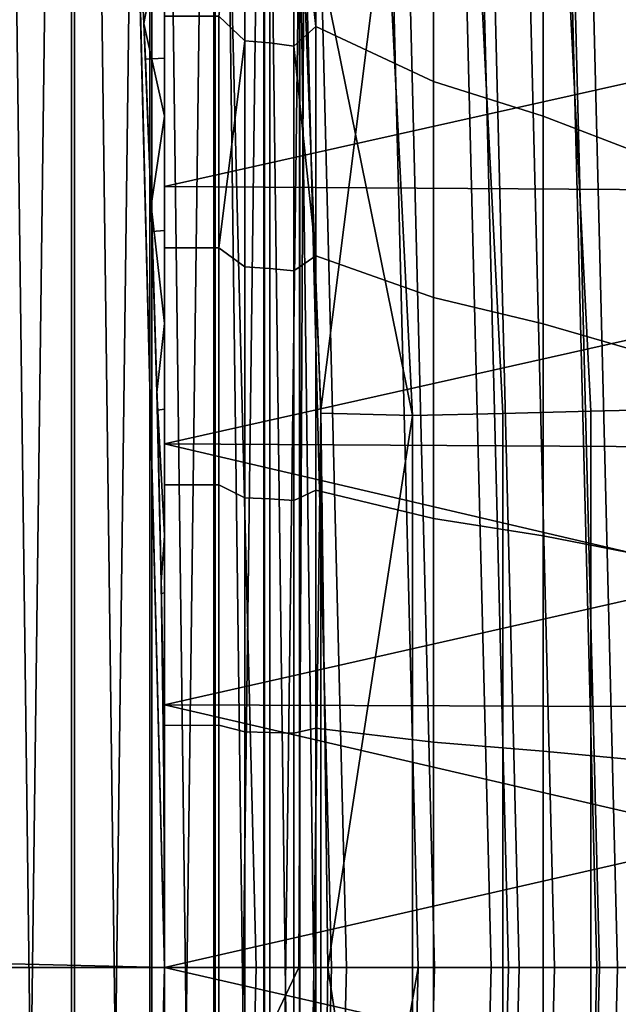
# Model space of a CAD drawing. Header units: metres. Extents: x -248 to 28, y -28 to 28.
# Tile 461 of 507: x 26.323 to 27.056, y -0.045 to 1.161. Entities that reach past the tile are written whole.
import ezdxf

# ---------------------------------------------------------------- set-up
doc = ezdxf.new("R2010")
doc.units = ezdxf.units.M
doc.layers.add('solid_10_061_053_XXX', color=7, linetype='CONTINUOUS')

msp = doc.modelspace()

# ---------------------------------------------------------------- linework, layer by layer
at = {"layer": 'solid_10_061_053_XXX'}
for points in [[(26.385849, -4.083733, 118), (26.385849, 4.083733, 118), (26.272715, 4.757564, 118)], [(26.272715, -4.757564, 118), (26.385849, -4.083733, 118), (26.272715, 4.757564, 118)], [(26.277611, 4.730447, 25), (26.389452, 4.060376, 25), (26.277611, -4.730447, 25)], [(26.481707, -3.407232, 118), (26.481707, 3.407232, 118), (26.385849, 4.083733, 118)], [(26.385849, -4.083733, 118), (26.481707, -3.407232, 118), (26.385849, 4.083733, 118)], [(26.389452, 4.060376, 25), (26.389452, -4.060376, 25), (26.277611, -4.730447, 25)], [(26.389452, 4.060376, 25), (26.484211, 3.387706, 25), (26.389452, -4.060376, 25)], [(26.560226, -2.728418, 118), (26.560226, 2.728418, 118), (26.481707, 3.407232, 118)], [(26.481707, -3.407232, 118), (26.560226, -2.728418, 118), (26.481707, 3.407232, 118)], [(26.484211, 3.387706, 25), (26.484211, -3.387706, 25), (26.389452, -4.060376, 25)], [(26.484211, 3.387706, 25), (26.561832, 2.712746, 25), (26.484211, -3.387706, 25)], [(26.621344, -2.047934, 118), (26.621344, 2.047934, 118), (26.560226, 2.728418, 118)], [(26.560226, -2.728418, 118), (26.621344, -2.047934, 118), (26.560226, 2.728418, 118)], [(26.561832, 2.712746, 25), (26.561832, -2.712746, 25), (26.484211, -3.387706, 25)], [(26.561832, 2.712746, 25), (26.622246, 2.036155, 25), (26.561832, -2.712746, 25)], [(-26.364359, 2.677795, -9.8), (26.466129, 1.339522, -9.8), (26.5, 0, -9.8), (-26.466131, 1.339472, -9.8)], [(27.056515, 2.051531, 25.099174), (27.125547, 0.68443, 25.099174), (27.021883, 0.681813, 25.056189), (26.953115, 2.043689, 25.056189)], [(26.665035, -1.365975, 118), (26.665035, 1.365975, 118), (26.621344, 2.047934, 118)], [(26.621344, -2.047934, 118), (26.665035, -1.365975, 118), (26.621344, 2.047934, 118)], [(26.953115, 2.043689, 25.056189), (27.021883, 0.681813, 25.056189), (26.914057, 0.67909, 25.025095), (26.845562, 2.035532, 25.025095)], [(26.622246, 2.036155, 25), (26.622246, -2.036155, 25), (26.561832, -2.712746, 25)], [(26.622246, 2.036155, 25), (26.665436, 1.358112, 25), (26.622246, -2.036155, 25)], [(26.735212, 2.027162, 25.006287), (26.803425, 0.676296, 25.006287), (26.665436, 1.358112, 25)], [(26.845562, 2.035532, 25.025095), (26.914057, 0.67909, 25.025095), (26.803425, 0.676296, 25.006287), (26.735212, 2.027162, 25.006287)], [(26.5, 1.114345, 6.937909), (26.5, 1.288987, 7.464237), (26.5, 1.525012, 7.34137), (26.5, 1.316095, 6.825534)], [(26.658117, 1.397016, 7.884877), (26.685041, 1.153033, 7.963404), (26.685041, 1.425634, 7.853864)], [(26.658117, 1.397016, 1.515123), (26.685041, 1.425634, 1.546136), (26.685041, 1.153033, 1.436596)], [(26.685041, 1.425634, 1.546136), (26.829405, 1.343356, 1.637456), (26.829405, 1.085865, 1.536983), (26.685041, 1.153033, 1.436596)], [(26.685041, 1.425634, 7.853864), (26.685041, 1.153033, 7.963404), (26.829405, 1.085865, 7.863017), (26.829405, 1.343356, 7.762544)], [(26.598051, 1.135637, 1.392003), (26.566536, 1.165988, 1.399929), (26.598051, 1.40493, 1.497081)], [(26.598051, 1.40493, 7.902919), (26.566536, 1.165988, 8.000072), (26.598051, 1.135637, 8.007998)], [(26.598051, 1.40493, 7.902919), (26.598051, 1.135637, 8.007998), (26.628868, 1.133214, 8.000939), (26.628868, 1.401933, 7.896085)], [(26.598051, 1.135637, 1.392003), (26.598051, 1.40493, 1.497081), (26.628868, 1.401933, 1.503915), (26.628868, 1.133214, 1.399061)], [(26.628868, 1.401933, 7.896085), (26.628868, 1.133214, 8.000939), (26.658117, 1.12924, 7.989363), (26.658117, 1.397016, 7.884877)], [(26.628868, 1.133214, 1.399061), (26.628868, 1.401933, 1.503915), (26.658117, 1.397016, 1.515123), (26.658117, 1.12924, 1.410637)], [(26.658117, 1.397016, 7.884877), (26.658117, 1.12924, 7.989363), (26.685041, 1.153033, 7.963404)], [(26.658117, 1.12924, 1.410637), (26.658117, 1.397016, 1.515123), (26.685041, 1.153033, 1.436596)], [(26.670963, 1.331092, 134.685471), (26.704159, 0, 134.685471), (27.260853, 0, 133.423676), (27.225864, 1.380737, 133.423676)], [(27.162636, 1.373994, 118.5), (27.197371, 0, 118.5), (25.847754, 0, 118.5), (25.813482, 1.330576, 118.5)], [(26.5, 1.288987, 7.464237), (26.474731, 1.156997, 7.494704), (26.464386, 1.373433, 7.383302)], [(26.476604, 1.113297, 6.938431), (26.46734, 1.315266, 6.826046), (26.464386, 1.373433, 7.383302), (26.474731, 1.156997, 7.494704)], [(26.5, 1.288987, 1.935763), (26.464386, 1.373428, 2.016695), (26.474731, 1.156993, 1.905294)], [(26.476606, 1.113267, 2.461555), (26.474731, 1.156993, 1.905294), (26.464386, 1.373428, 2.016695), (26.46734, 1.315238, 2.573936)], [(26.691254, -0.683243, 118), (26.691254, 0.683244, 118), (26.665035, 1.365975, 118)], [(26.776136, 1.358736, 117.993866), (26.665035, 1.365975, 118), (26.691254, 0.683244, 118)], [(26.665035, -1.365975, 118), (26.691254, -0.683243, 118), (26.665035, 1.365975, 118)], [(26.921282, 0.000005, 117.975212), (26.886688, 1.364349, 117.975212), (26.776136, 1.358736, 117.993866), (26.810587, 0.000003, 117.993866)], [(27.029188, 0.000007, 117.944267), (26.994455, 1.36982, 117.944267), (26.886688, 1.364349, 117.975212), (26.921282, 0.000005, 117.975212)], [(27.132946, 0.000009, 117.901421), (27.09808, 1.37508, 117.901421), (26.994455, 1.36982, 117.944267), (27.029188, 0.000007, 117.944267)], [(25.813482, 1.330576, 24.5), (25.847754, 0, 24.5), (26.9, 0, 24.5), (26.865471, 1.362581, 24.5)], [(26.665436, 1.358112, 25), (26.665436, -1.358112, 25), (26.622246, -2.036155, 25)], [(26.665436, 1.358112, 25), (26.691355, 0.679308, 25), (26.665436, -1.358112, 25)], [(26.803425, 0.676296, 25.006287), (26.691355, 0.679308, 25), (26.665436, 1.358112, 25)], [(26.810587, 0.000003, 117.993866), (26.776136, 1.358736, 117.993866), (26.691254, 0.683244, 118), (26.700001, 0, 118)], [(26.977537, 0, 24.494968), (26.944002, 1.344719, 24.494968), (26.865471, 1.362581, 24.5), (26.9, 0, 24.5)], [(27.090212, 1.352016, -9.581482), (27.123928, 0, -9.581482), (27.032412, 0, -9.646485), (26.998808, 1.347455, -9.646485)], [(27.12903, 0, 24.454567), (27.095306, 1.35227, 24.454567), (27.020977, 1.348561, 24.479738), (27.054609, 0, 24.479738)], [(26.466131, -1.339472, -9.8), (-26.5, 0, -9.8), (-26.466131, 1.339472, -9.8), (26.5, 0, -9.8)], [(26.578884, 1.326497, -9.793713), (26.611965, 0, -9.793713), (26.5, 0, -9.8), (26.466129, 1.339522, -9.8)], [(26.900705, 1.342558, -9.700823), (26.934187, 0, -9.700823), (26.83049, 0, -9.743809), (26.797138, 1.33739, -9.743809)], [(26.963451, 1.290727, 1.757439), (26.963451, 1.043324, 1.660902), (26.829405, 1.085865, 1.536983), (26.829405, 1.343356, 1.637456)], [(26.963451, 1.043324, 7.739098), (26.963451, 1.290727, 7.642561), (26.829405, 1.343356, 7.762544), (26.829405, 1.085865, 7.863017)], [(26.998808, 1.347455, -9.646485), (27.032412, 0, -9.646485), (26.934187, 0, -9.700823), (26.900705, 1.342558, -9.700823)], [(27.054609, 0, 24.479738), (27.020977, 1.348561, 24.479738), (26.944002, 1.344719, 24.494968), (26.977537, 0, 24.494968)], [(26.046215, 1.299913, 135.939667), (26.078632, 0, 135.939667), (26.664379, 0, 134.769852), (26.670963, 1.331092, 134.685471)], [(26.689411, 1.332013, -9.774903), (26.72263, 0, -9.774903), (26.611965, 0, -9.793713), (26.578884, 1.326497, -9.793713)], [(26.664379, 0, 134.769852), (26.704159, 0, 134.685471), (26.670963, 1.331092, 134.685471)], [(26.797138, 1.33739, -9.743809), (26.83049, 0, -9.743809), (26.72263, 0, -9.774903), (26.689411, 1.332013, -9.774903)], [(26.5, 1.316095, 2.574466), (26.5, 1.114345, 2.462091), (26.476606, 1.113267, 2.461555), (26.46734, 1.315238, 2.573936)], [(26.5, 1.316095, 6.825534), (26.46734, 1.315266, 6.826046), (26.476604, 1.113297, 6.938431), (26.5, 1.114345, 6.937909)], [(26.5, 1.114345, 2.462091), (26.5, 1.316095, 2.574466), (26.5, 1.288987, 1.935763)], [(26.5, 1.043147, 1.833933), (26.5, 1.288987, 1.935763), (26.474731, 1.156993, 1.905294)], [(26.5, 1.288987, 7.464237), (26.5, 1.043147, 7.566067), (26.474731, 1.156997, 7.494704)], [(26.5, 0.903068, 7.031192), (26.5, 1.043147, 7.566067), (26.5, 1.288987, 7.464237), (26.5, 1.114345, 6.937909)], [(26.5, 0.903068, 2.368808), (26.5, 1.114345, 2.462091), (26.5, 1.288987, 1.935763), (26.5, 1.043147, 1.833933)], [(27.084644, 1.233288, 1.888387), (27.084644, 0.996894, 1.796146), (26.963451, 1.043324, 1.660902), (26.963451, 1.290727, 1.757439)], [(27.084644, 0.996894, 7.603854), (27.084644, 1.233288, 7.511613), (26.963451, 1.290727, 7.642561), (26.963451, 1.043324, 7.739098)], [(26.5, 0.881927, 8.087065), (26.5, 1.165977, 8.000074), (26.5, 1.266591, 8.494168), (26.5, 0.957224, 8.583779)], [(27.166164, 1.261347, 8.495919), (27.17392, 1.107721, 8.54356), (26.5, 0.957224, 8.583779), (26.5, 1.266591, 8.494168)], [(26.5, 0.881927, 1.312936), (26.5, 0.957224, 0.81622), (26.5, 1.266591, 0.905832), (26.5, 1.165977, 1.399925)], [(27.173918, 1.107727, 0.856442), (27.166164, 1.261353, 0.904083), (26.5, 1.266591, 0.905832), (26.5, 0.957224, 0.81622)], [(26.566536, 1.165988, 1.399929), (26.566536, 0.881923, 1.312935), (26.5, 0.881927, 1.312936), (26.5, 1.165977, 1.399925)], [(26.566536, 0.881923, 8.087066), (26.566536, 1.165988, 8.000072), (26.5, 1.165977, 8.000074), (26.5, 0.881927, 8.087065)], [(26.598051, 1.135637, 1.392003), (26.566536, 0.881923, 1.312935), (26.566536, 1.165988, 1.399929)], [(26.598051, 1.135637, 8.007998), (26.566536, 1.165988, 8.000072), (26.566536, 0.881923, 8.087066)], [(26.5, 1.043147, 7.566067), (26.483549, 0.933631, 7.586295), (26.474731, 1.156997, 7.494704)], [(26.484646, 0.901935, 7.03163), (26.476604, 1.113297, 6.938431), (26.474731, 1.156997, 7.494704), (26.483549, 0.933631, 7.586295)], [(26.5, 1.043147, 1.833933), (26.474731, 1.156993, 1.905294), (26.483549, 0.933628, 1.813704)], [(26.484648, 0.901906, 2.368358), (26.483549, 0.933628, 1.813704), (26.474731, 1.156993, 1.905294), (26.476606, 1.113267, 2.461555)], [(26.658117, 1.12924, 7.989363), (26.685041, 0.872123, 8.049432), (26.685041, 1.153033, 7.963404)], [(26.658117, 1.12924, 1.410637), (26.685041, 1.153033, 1.436596), (26.685041, 0.872123, 1.350569)], [(26.685041, 1.153033, 1.436596), (26.829405, 1.085865, 1.536983), (26.829405, 0.820956, 1.458116), (26.685041, 0.872123, 1.350569)], [(26.685041, 1.153033, 7.963404), (26.685041, 0.872123, 8.049432), (26.829405, 0.820956, 7.941884), (26.829405, 1.085865, 7.863017)], [(26.598051, 0.858586, 1.309521), (26.566536, 0.881923, 1.312935), (26.598051, 1.135637, 1.392003)], [(26.598051, 1.135637, 8.007998), (26.566536, 0.881923, 8.087066), (26.598051, 0.858586, 8.090479)], [(26.598051, 1.135637, 8.007998), (26.598051, 0.858586, 8.090479), (26.628868, 0.856754, 8.083245), (26.628868, 1.133214, 8.000939)], [(26.598051, 0.858586, 1.309521), (26.598051, 1.135637, 1.392003), (26.628868, 1.133214, 1.399061), (26.628868, 0.856754, 1.316755)], [(26.628868, 1.133214, 8.000939), (26.628868, 0.856754, 8.083245), (26.658117, 0.853749, 8.071381), (26.658117, 1.12924, 7.989363)], [(26.628868, 0.856754, 1.316755), (26.628868, 1.133214, 1.399061), (26.658117, 1.12924, 1.410637), (26.658117, 0.853749, 1.32862)], [(26.658117, 1.12924, 7.989363), (26.658117, 0.853749, 8.071381), (26.685041, 0.872123, 8.049432)], [(26.658117, 0.853749, 1.32862), (26.658117, 1.12924, 1.410637), (26.685041, 0.872123, 1.350569)], [(26.5, 1.114345, 6.937909), (26.476604, 1.113297, 6.938431), (26.484646, 0.901935, 7.03163), (26.5, 0.903068, 7.031192)], [(26.5, 1.114345, 2.462091), (26.5, 0.903068, 2.368808), (26.484648, 0.901906, 2.368358), (26.476606, 1.113267, 2.461555)], [(27.180708, 0.952436, 0.815046), (27.173918, 1.107727, 0.856442), (26.5, 0.957224, 0.81622)], [(27.17392, 1.107721, 8.54356), (27.18071, 0.952431, 8.584955), (26.5, 0.957224, 8.583779)], [(26.963451, 1.043324, 1.660902), (26.963451, 0.788793, 1.585125), (26.829405, 0.820956, 1.458116), (26.829405, 1.085865, 1.536983)], [(26.963451, 0.788793, 7.814875), (26.963451, 1.043324, 7.739098), (26.829405, 1.085865, 7.863017), (26.829405, 0.820956, 7.941884)], [(26.5, 0.789407, 1.753929), (26.5, 1.043147, 1.833933), (26.483549, 0.933628, 1.813704)], [(26.5, 1.043147, 7.566067), (26.5, 0.789407, 7.646071), (26.483549, 0.933631, 7.586295)], [(26.5, 0.684198, 7.104552), (26.5, 0.789407, 7.646071), (26.5, 1.043147, 7.566067), (26.5, 0.903068, 7.031192)], [(26.5, 0.684198, 2.295448), (26.5, 0.903068, 2.368808), (26.5, 1.043147, 1.833933), (26.5, 0.789407, 1.753929)], [(27.084644, 0.996894, 1.796146), (27.084644, 0.753691, 1.723741), (26.963451, 0.788793, 1.585125), (26.963451, 1.043324, 1.660902)], [(27.084644, 0.753691, 7.676259), (27.084644, 0.996894, 7.603854), (26.963451, 1.043324, 7.739098), (26.963451, 0.788793, 7.814875)], [(26.5, 0.591513, 8.149652), (26.5, 0.881927, 8.087065), (26.5, 0.957224, 8.583779), (26.5, 0.641871, 8.648158)], [(27.18071, 0.952431, 8.584955), (27.186546, 0.795733, 8.620052), (26.5, 0.641871, 8.648158), (26.5, 0.957224, 8.583779)], [(26.5, 0.591513, 1.250347), (26.5, 0.641871, 0.751842), (26.5, 0.957224, 0.81622), (26.5, 0.881927, 1.312936)], [(27.186546, 0.795737, 0.779949), (27.180708, 0.952436, 0.815046), (26.5, 0.957224, 0.81622), (26.5, 0.641871, 0.751842)], [(26.5, 0.789407, 7.646071), (26.490625, 0.704792, 7.657825), (26.483549, 0.933631, 7.586295)], [(26.491194, 0.683137, 7.104854), (26.484646, 0.901935, 7.03163), (26.483549, 0.933631, 7.586295), (26.490625, 0.704792, 7.657825)], [(26.5, 0.789407, 1.753929), (26.483549, 0.933628, 1.813704), (26.490625, 0.704789, 1.742175)], [(26.491194, 0.683103, 2.295136), (26.490625, 0.704789, 1.742175), (26.483549, 0.933628, 1.813704), (26.484648, 0.901906, 2.368358)], [(26.5, 0.903068, 7.031192), (26.484646, 0.901935, 7.03163), (26.491194, 0.683137, 7.104854), (26.5, 0.684198, 7.104552)], [(26.5, 0.903068, 2.368808), (26.5, 0.684198, 2.295448), (26.491194, 0.683103, 2.295136), (26.484648, 0.901906, 2.368358)], [(26.566536, 0.881923, 1.312935), (26.566536, 0.591503, 1.250344), (26.5, 0.591513, 1.250347), (26.5, 0.881927, 1.312936)], [(26.566536, 0.591503, 8.149655), (26.566536, 0.881923, 8.087066), (26.5, 0.881927, 8.087065), (26.5, 0.591513, 8.149652)], [(26.598051, 0.57567, 1.2502), (26.566536, 0.591503, 1.250344), (26.566536, 0.881923, 1.312935), (26.598051, 0.858586, 1.309521)], [(26.598051, 0.57567, 8.1498), (26.598051, 0.858586, 8.090479), (26.566536, 0.881923, 8.087066), (26.566536, 0.591503, 8.149655)], [(26.658117, 0.572427, 8.130367), (26.685041, 0.58493, 8.111326), (26.685041, 0.872123, 8.049432), (26.658117, 0.853749, 8.071381)], [(26.658117, 0.572427, 1.269632), (26.658117, 0.853749, 1.32862), (26.685041, 0.872123, 1.350569), (26.685041, 0.58493, 1.288674)], [(26.685041, 0.872123, 1.350569), (26.829405, 0.820956, 1.458116), (26.829405, 0.55044, 1.401395), (26.685041, 0.58493, 1.288674)], [(26.685041, 0.872123, 8.049432), (26.685041, 0.58493, 8.111326), (26.829405, 0.55044, 7.998605), (26.829405, 0.820956, 7.941884)], [(26.598051, 0.858586, 8.090479), (26.598051, 0.57567, 8.1498), (26.628868, 0.574442, 8.14244), (26.628868, 0.856754, 8.083245)], [(26.598051, 0.57567, 1.2502), (26.598051, 0.858586, 1.309521), (26.628868, 0.856754, 1.316755), (26.628868, 0.574442, 1.25756)], [(26.628868, 0.856754, 8.083245), (26.628868, 0.574442, 8.14244), (26.658117, 0.572427, 8.130367), (26.658117, 0.853749, 8.071381)], [(26.628868, 0.574442, 1.25756), (26.628868, 0.856754, 1.316755), (26.658117, 0.853749, 1.32862), (26.658117, 0.572427, 1.269632)], [(26.963451, 0.788793, 1.585125), (26.963451, 0.528875, 1.530626), (26.829405, 0.55044, 1.401395), (26.829405, 0.820956, 1.458116)], [(26.963451, 0.528875, 7.869374), (26.963451, 0.788793, 7.814875), (26.829405, 0.820956, 7.941884), (26.829405, 0.55044, 7.998605)], [(26.5, 0.529635, 1.696339), (26.5, 0.789407, 1.753929), (26.490625, 0.704789, 1.742175)], [(26.5, 0.789407, 7.646071), (26.5, 0.529635, 7.703661), (26.490625, 0.704792, 7.657825)], [(27.191347, 0.637872, 0.751188), (27.186546, 0.795737, 0.779949), (26.5, 0.641871, 0.751842)], [(27.186546, 0.795733, 8.620052), (27.191347, 0.637868, 8.648813), (26.5, 0.641871, 8.648158)], [(26.5, 0.45937, 7.157434), (26.5, 0.529635, 7.703661), (26.5, 0.789407, 7.646071), (26.5, 0.684198, 7.104552)], [(26.5, 0.45937, 2.242566), (26.5, 0.684198, 2.295448), (26.5, 0.789407, 1.753929), (26.5, 0.529635, 1.696339)], [(27.084644, 0.753691, 1.723741), (27.084644, 0.505339, 1.671667), (26.963451, 0.528875, 1.530626), (26.963451, 0.788793, 1.585125)], [(27.084644, 0.505339, 7.728333), (27.084644, 0.753691, 7.676259), (26.963451, 0.788793, 7.814875), (26.963451, 0.528875, 7.869374)], [(26.5, 0.529635, 7.703661), (26.495792, 0.472161, 7.708972), (26.490625, 0.704792, 7.657825)], [(26.496033, 0.458548, 7.157588), (26.491194, 0.683137, 7.104854), (26.490625, 0.704792, 7.657825), (26.495792, 0.472161, 7.708972)], [(26.5, 0.529635, 1.696339), (26.490625, 0.704789, 1.742175), (26.495794, 0.472159, 1.691028)], [(26.496033, 0.458524, 2.242408), (26.495794, 0.472159, 1.691028), (26.490625, 0.704789, 1.742175), (26.491194, 0.683103, 2.295136)], [(26.5, 0.684198, 2.295448), (26.5, 0.45937, 2.242566), (26.496033, 0.458524, 2.242408), (26.491194, 0.683103, 2.295136)], [(26.5, 0.684198, 7.104552), (26.491194, 0.683137, 7.104854), (26.496033, 0.458548, 7.157588), (26.5, 0.45937, 7.157434)], [(26.691355, 0.679308, 25), (26.691355, -0.679308, 25), (26.665436, -1.358112, 25)], [(26.810587, 0.000003, 117.993866), (26.700001, 0, 118), (26.691254, 0.683244, 118), (26.691254, -0.683243, 118)], [(26.691355, 0.679308, 25), (26.700001, 0, 25), (26.691355, -0.679308, 25)], [(26.803425, 0.676296, 25.006287), (26.700001, 0, 25), (26.691355, 0.679308, 25)], [(26.803425, 0.676296, 25.006287), (26.803425, -0.676291, 25.006287), (26.700001, 0, 25)], [(26.914057, 0.67909, 25.025095), (26.914057, -0.67908, 25.025095), (26.803425, -0.676291, 25.006287), (26.803425, 0.676296, 25.006287)], [(27.021883, 0.681813, 25.056189), (27.021885, -0.681798, 25.056189), (26.914057, -0.67908, 25.025095), (26.914057, 0.67909, 25.025095)], [(27.125547, 0.68443, 25.099174), (27.125547, -0.684412, 25.099174), (27.021885, -0.681798, 25.056189), (27.021883, 0.681813, 25.056189)], [(26.5, 0.296809, 8.187391), (26.5, 0.591513, 8.149652), (26.5, 0.641871, 8.648158), (26.5, 0.321743, 8.68704)], [(27.197807, 0.319676, 8.687205), (26.5, 0.321743, 8.68704), (26.5, 0.641871, 8.648158), (27.195107, 0.479088, 8.671206)], [(27.191347, 0.637868, 8.648813), (27.195107, 0.479088, 8.671206), (26.5, 0.641871, 8.648158)], [(26.5, 0.296809, 1.212609), (26.5, 0.321743, 0.712959), (26.5, 0.641871, 0.751842), (26.5, 0.591513, 1.250347)], [(27.195107, 0.479091, 0.728795), (27.191347, 0.637872, 0.751188), (26.5, 0.641871, 0.751842), (26.5, 0.321743, 0.712959)], [(26.566536, 0.591503, 1.250344), (26.566536, 0.296821, 1.212609), (26.5, 0.296809, 1.212609), (26.5, 0.591513, 1.250347)], [(26.566536, 0.296821, 8.187391), (26.566536, 0.591503, 8.149655), (26.5, 0.591513, 8.149652), (26.5, 0.296809, 8.187391)], [(26.598051, 0.288821, 1.214444), (26.566536, 0.296821, 1.212609), (26.566536, 0.591503, 1.250344), (26.598051, 0.57567, 1.2502)], [(26.598051, 0.288821, 8.185555), (26.598051, 0.57567, 8.1498), (26.566536, 0.591503, 8.149655), (26.566536, 0.296821, 8.187391)], [(26.658117, 0.287194, 8.165922), (26.685041, 0.293522, 8.148643), (26.685041, 0.58493, 8.111326), (26.658117, 0.572427, 8.130367)], [(26.658117, 0.287194, 1.234078), (26.658117, 0.572427, 1.269632), (26.685041, 0.58493, 1.288674), (26.685041, 0.293522, 1.251358)], [(26.685041, 0.58493, 1.288674), (26.829405, 0.55044, 1.401395), (26.829405, 0.276163, 1.367206), (26.685041, 0.293522, 1.251358)], [(26.685041, 0.58493, 8.111326), (26.685041, 0.293522, 8.148643), (26.829405, 0.276163, 8.032794), (26.829405, 0.55044, 7.998605)], [(26.598051, 0.57567, 8.1498), (26.598051, 0.288821, 8.185555), (26.628868, 0.288205, 8.178119), (26.628868, 0.574442, 8.14244)], [(26.598051, 0.288821, 1.214444), (26.598051, 0.57567, 1.2502), (26.628868, 0.574442, 1.25756), (26.628868, 0.288205, 1.221881)], [(26.628868, 0.574442, 8.14244), (26.628868, 0.288205, 8.178119), (26.658117, 0.287194, 8.165922), (26.658117, 0.572427, 8.130367)], [(26.628868, 0.288205, 1.221881), (26.628868, 0.574442, 1.25756), (26.658117, 0.572427, 1.269632), (26.658117, 0.287194, 1.234078)], [(26.963451, 0.528875, 1.530626), (26.963451, 0.265344, 1.497777), (26.829405, 0.276163, 1.367206), (26.829405, 0.55044, 1.401395)], [(26.963451, 0.265344, 7.902223), (26.963451, 0.528875, 7.869374), (26.829405, 0.55044, 7.998605), (26.829405, 0.276163, 8.032794)], [(26.5, 0.529635, 7.703661), (26.5, 0.265812, 7.738394), (26.495792, 0.472161, 7.708972)], [(26.5, 0.265812, 1.661606), (26.5, 0.529635, 1.696339), (26.495794, 0.472159, 1.691028)], [(26.5, 0.230662, 7.189334), (26.5, 0.265812, 7.738394), (26.5, 0.529635, 7.703661), (26.5, 0.45937, 7.157434)], [(26.5, 0.230662, 2.210666), (26.5, 0.45937, 2.242566), (26.5, 0.529635, 1.696339), (26.5, 0.265812, 1.661606)], [(27.084644, 0.505339, 1.671667), (27.084644, 0.253536, 1.64028), (26.963451, 0.265344, 1.497777), (26.963451, 0.528875, 1.530626)], [(27.084644, 0.253536, 7.75972), (27.084644, 0.505339, 7.728333), (26.963451, 0.528875, 7.869374), (26.963451, 0.265344, 7.902223)], [(26.5, 0.265812, 7.738394), (26.498943, 0.236589, 7.739754), (26.495792, 0.472161, 7.708972)], [(26.499001, 0.230183, 7.189378), (26.496033, 0.458548, 7.157588), (26.495792, 0.472161, 7.708972), (26.498943, 0.236589, 7.739754)], [(26.5, 0.265812, 1.661606), (26.495794, 0.472159, 1.691028), (26.498943, 0.236588, 1.660246)], [(26.499001, 0.230161, 2.21062), (26.498943, 0.236588, 1.660246), (26.495794, 0.472159, 1.691028), (26.496033, 0.458524, 2.242408)], [(27.197807, 0.319678, 0.712795), (27.195107, 0.479091, 0.728795), (26.5, 0.321743, 0.712959)], [(26.5, 0.45937, 2.242566), (26.5, 0.230662, 2.210666), (26.499001, 0.230161, 2.21062), (26.496033, 0.458524, 2.242408)], [(26.5, 0.45937, 7.157434), (26.496033, 0.458548, 7.157588), (26.499001, 0.230183, 7.189378), (26.5, 0.230662, 7.189334)], [(26.5, 0.296809, 1.212609), (26.5, 0, 1.2), (26.5, 0, 0.7), (26.5, 0.321743, 0.712959)], [(27.199436, 0.159896, 0.703197), (27.197807, 0.319678, 0.712795), (26.5, 0.321743, 0.712959), (26.5, 0, 0.7)], [(26.5, 0, 8.2), (26.5, 0.296809, 8.187391), (26.5, 0.321743, 8.68704), (26.5, 0, 8.7)], [(27.199436, 0.159895, 8.696803), (27.200001, 0, 8.7), (26.5, 0, 8.7), (26.5, 0.321743, 8.68704)], [(27.197807, 0.319676, 8.687205), (27.199436, 0.159895, 8.696803), (26.5, 0.321743, 8.68704)], [(26.566536, 0.296821, 1.212609), (26.566536, 0, 1.2), (26.5, 0, 1.2), (26.5, 0.296809, 1.212609)], [(26.566536, 0, 8.2), (26.566536, 0.296821, 8.187391), (26.5, 0.296809, 8.187391), (26.5, 0, 8.2)], [(26.598051, 0, 8.197501), (26.598051, 0.288821, 8.185555), (26.566536, 0.296821, 8.187391), (26.566536, 0, 8.2)], [(26.598051, 0.288821, 1.214444), (26.598051, 0, 1.202498), (26.566536, 0, 1.2), (26.566536, 0.296821, 1.212609)], [(26.658117, 0.287194, 8.165922), (26.658117, 0, 8.1778), (26.685041, 0, 8.161111), (26.685041, 0.293522, 8.148643)], [(26.658117, 0, 1.2222), (26.658117, 0.287194, 1.234078), (26.685041, 0.293522, 1.251358), (26.685041, 0, 1.238889)], [(26.685041, 0.293522, 8.148643), (26.685041, 0, 8.161111), (26.829405, 0, 8.044216), (26.829405, 0.276163, 8.032794)], [(26.829405, 0.276163, 1.367206), (26.829405, 0, 1.355784), (26.685041, 0, 1.238889), (26.685041, 0.293522, 1.251358)], [(26.628868, 0.288205, 1.221881), (26.628868, 0, 1.209961), (26.598051, 0, 1.202498), (26.598051, 0.288821, 1.214444)], [(26.598051, 0.288821, 8.185555), (26.598051, 0, 8.197501), (26.628868, 0, 8.190039), (26.628868, 0.288205, 8.178119)], [(26.658117, 0.287194, 1.234078), (26.658117, 0, 1.2222), (26.628868, 0, 1.209961), (26.628868, 0.288205, 1.221881)], [(26.628868, 0.288205, 8.178119), (26.628868, 0, 8.190039), (26.658117, 0, 8.1778), (26.658117, 0.287194, 8.165922)], [(26.5, 0.265812, 1.661606), (26.498943, 0.236588, 1.660246), (26.5, 0, 1.65)], [(26.5, 0.265812, 7.738394), (26.5, 0, 7.75), (26.498943, 0.236589, 7.739754)], [(26.5, 0, 2.2), (26.5, 0.230662, 2.210666), (26.5, 0.265812, 1.661606), (26.5, 0, 1.65)], [(26.5, 0.230662, 7.189334), (26.5, 0, 7.2), (26.5, 0, 7.75), (26.5, 0.265812, 7.738394)], [(26.829405, 0.276163, 8.032794), (26.829405, 0, 8.044216), (26.963451, 0, 7.913198), (26.963451, 0.265344, 7.902223)], [(26.963451, 0.265344, 1.497777), (26.963451, 0, 1.486802), (26.829405, 0, 1.355784), (26.829405, 0.276163, 1.367206)], [(26.963451, 0.265344, 7.902223), (26.963451, 0, 7.913198), (27.084644, 0, 7.770206), (27.084644, 0.253536, 7.75972)], [(27.084644, 0.253536, 1.64028), (27.084644, 0, 1.629794), (26.963451, 0, 1.486802), (26.963451, 0.265344, 1.497777)], [(26.498943, 0.236589, 7.739754), (26.5, 0, 7.75), (26.5, 0, 7.2), (26.499001, 0.230183, 7.189378)], [(26.499001, 0.230161, 2.21062), (26.5, 0, 2.2), (26.5, 0, 1.65), (26.498943, 0.236588, 1.660246)], [(26.5, 0.230662, 7.189334), (26.499001, 0.230183, 7.189378), (26.5, 0, 7.2)], [(26.5, 0.230662, 2.210666), (26.5, 0, 2.2), (26.499001, 0.230161, 2.21062)], [(27.200001, 0, 0.7), (27.199436, 0.159896, 0.703197), (26.5, 0, 0.7)], [(26.364359, -2.677795, -9.8), (-26.466129, -1.339522, -9.8), (-26.5, 0, -9.8), (26.466131, -1.339472, -9.8)], [(25.847754, 0, 24.5), (25.813482, -1.330576, 24.5), (26.865471, -1.362568, 24.5), (26.9, 0, 24.5)], [(27.197371, 0, 118.5), (27.162636, -1.373994, 118.5), (25.813482, -1.330576, 118.5), (25.847754, 0, 118.5)], [(26.611965, 0, -9.793713), (26.578884, -1.326497, -9.793713), (26.466131, -1.339472, -9.8), (26.5, 0, -9.8)], [(26.5, -0.265812, 1.661606), (26.5, 0, 1.65), (26.498943, -0.236588, 1.660246)], [(26.498943, -0.236588, 1.660246), (26.5, 0, 1.65), (26.5, 0, 2.2), (26.499001, -0.230185, 2.210622)], [(26.499001, -0.230164, 7.18938), (26.5, 0, 7.2), (26.5, 0, 7.75), (26.498943, -0.236584, 7.739755)], [(26.5, -0.230662, 7.189334), (26.5, 0, 7.2), (26.499001, -0.230164, 7.18938)], [(26.5, -0.230662, 2.210666), (26.5, 0, 2.2), (26.5, 0, 1.65), (26.5, -0.265812, 1.661606)], [(26.5, 0, 7.2), (26.5, -0.230662, 7.189334), (26.5, -0.265812, 7.738394), (26.5, 0, 7.75)], [(26.5, 0, 1.2), (26.5, -0.296809, 1.212609), (26.5, -0.321743, 0.712959), (26.5, 0, 0.7)], [(27.199436, -0.159901, 0.703197), (27.200001, 0, 0.7), (26.5, 0, 0.7), (26.5, -0.321743, 0.712959)], [(26.5, -0.296809, 8.187391), (26.5, 0, 8.2), (26.5, 0, 8.7), (26.5, -0.321743, 8.68704)], [(27.199436, -0.159902, 8.696803), (27.197807, -0.319685, 8.687204), (26.5, -0.321743, 8.68704), (26.5, 0, 8.7)], [(27.199436, -0.159902, 8.696803), (26.5, 0, 8.7), (27.200001, 0, 8.7)], [(26.566536, -0.296821, 8.187391), (26.566536, 0, 8.2), (26.5, 0, 8.2), (26.5, -0.296809, 8.187391)], [(26.598051, -0.288821, 8.185555), (26.598051, 0, 8.197501), (26.566536, 0, 8.2), (26.566536, -0.296821, 8.187391)], [(26.598051, 0, 1.202498), (26.598051, -0.288821, 1.214444), (26.566536, -0.296821, 1.212609), (26.566536, 0, 1.2)], [(26.598051, -0.288821, 1.214444), (26.598051, 0, 1.202498), (26.628868, 0, 1.209961), (26.628868, -0.288205, 1.221881)], [(26.628868, -0.288205, 1.221881), (26.628868, 0, 1.209961), (26.658117, 0, 1.2222), (26.658117, -0.287194, 1.234078)], [(26.658117, 0, 8.1778), (26.658117, -0.287194, 8.165922), (26.685041, -0.293522, 8.148643), (26.685041, 0, 8.161111)], [(26.658117, -0.287194, 1.234078), (26.658117, 0, 1.2222), (26.685041, 0, 1.238889), (26.685041, -0.293522, 1.251358)], [(26.829405, -0.276163, 8.032794), (26.829405, 0, 8.044216), (26.685041, 0, 8.161111), (26.685041, -0.293522, 8.148643)], [(26.776136, -1.358731, 117.993866), (26.810587, 0.000003, 117.993866), (26.691254, -0.683243, 118)], [(26.803425, -0.676291, 25.006287), (26.691355, -0.679308, 25), (26.700001, 0, 25)], [(26.886688, -1.364339, 117.975212), (26.921282, 0.000005, 117.975212), (26.810587, 0.000003, 117.993866), (26.776136, -1.358731, 117.993866)], [(26.963451, -0.265344, 7.902223), (26.963451, 0, 7.913198), (26.829405, 0, 8.044216), (26.829405, -0.276163, 8.032794)], [(26.944002, -1.344719, 24.494968), (26.977537, 0, 24.494968), (26.9, 0, 24.5), (26.865471, -1.362568, 24.5)], [(26.994457, -1.369805, 117.944267), (27.029188, 0.000007, 117.944267), (26.921282, 0.000005, 117.975212), (26.886688, -1.364339, 117.975212)], [(27.020977, -1.348561, 24.479738), (27.054609, 0, 24.479738), (26.977537, 0, 24.494968), (26.944002, -1.344719, 24.494968)], [(27.084644, -0.253536, 7.75972), (27.084644, 0, 7.770206), (26.963451, 0, 7.913198), (26.963451, -0.265344, 7.902223)], [(27.098082, -1.375061, 117.901421), (27.132946, 0.000009, 117.901421), (27.029188, 0.000007, 117.944267), (26.994457, -1.369805, 117.944267)], [(27.095306, -1.35227, 24.454567), (27.12903, 0, 24.454567), (27.054609, 0, 24.479738), (27.020977, -1.348561, 24.479738)], [(26.670963, -1.331092, 134.685471), (26.704159, 0, 134.685471), (26.664379, 0, 134.769852), (26.046215, -1.299913, 135.939667)], [(26.046215, -1.299913, 135.939667), (26.664379, 0, 134.769852), (26.078632, 0, 135.939667)], [(26.5, -0.265812, 7.738394), (26.498943, -0.236584, 7.739755), (26.5, 0, 7.75)], [(26.5, -0.230662, 2.210666), (26.499001, -0.230185, 2.210622), (26.5, 0, 2.2)], [(26.566536, 0, 1.2), (26.566536, -0.296821, 1.212609), (26.5, -0.296809, 1.212609), (26.5, 0, 1.2)], [(26.578884, -1.326497, -9.793713), (26.611965, 0, -9.793713), (26.72263, 0, -9.774903), (26.689411, -1.332013, -9.774903)], [(26.598051, 0, 8.197501), (26.598051, -0.288821, 8.185555), (26.628868, -0.288205, 8.178119), (26.628868, 0, 8.190039)], [(26.628868, 0, 8.190039), (26.628868, -0.288205, 8.178119), (26.658117, -0.287194, 8.165922), (26.658117, 0, 8.1778)], [(27.225864, -1.380738, 133.423676), (27.260853, 0, 133.423676), (26.704159, 0, 134.685471), (26.670963, -1.331092, 134.685471)], [(26.685041, -0.293522, 1.251358), (26.685041, 0, 1.238889), (26.829405, 0, 1.355784), (26.829405, -0.276163, 1.367206)], [(26.689411, -1.332013, -9.774903), (26.72263, 0, -9.774903), (26.83049, 0, -9.743809), (26.797138, -1.33739, -9.743809)], [(26.797138, -1.33739, -9.743809), (26.83049, 0, -9.743809), (26.934187, 0, -9.700823), (26.900705, -1.342558, -9.700823)], [(26.963451, 0, 1.486802), (26.963451, -0.265344, 1.497777), (26.829405, -0.276163, 1.367206), (26.829405, 0, 1.355784)], [(26.900705, -1.342558, -9.700823), (26.934187, 0, -9.700823), (27.032412, 0, -9.646485), (26.998808, -1.347455, -9.646485)], [(27.084644, 0, 1.629794), (27.084644, -0.253536, 1.64028), (26.963451, -0.265344, 1.497777), (26.963451, 0, 1.486802)], [(26.998808, -1.347455, -9.646485), (27.032412, 0, -9.646485), (27.123928, 0, -9.581482), (27.090212, -1.352016, -9.581482)]]:
    msp.add_3dface(points, dxfattribs=at)

doc.saveas('drawing.dxf')
